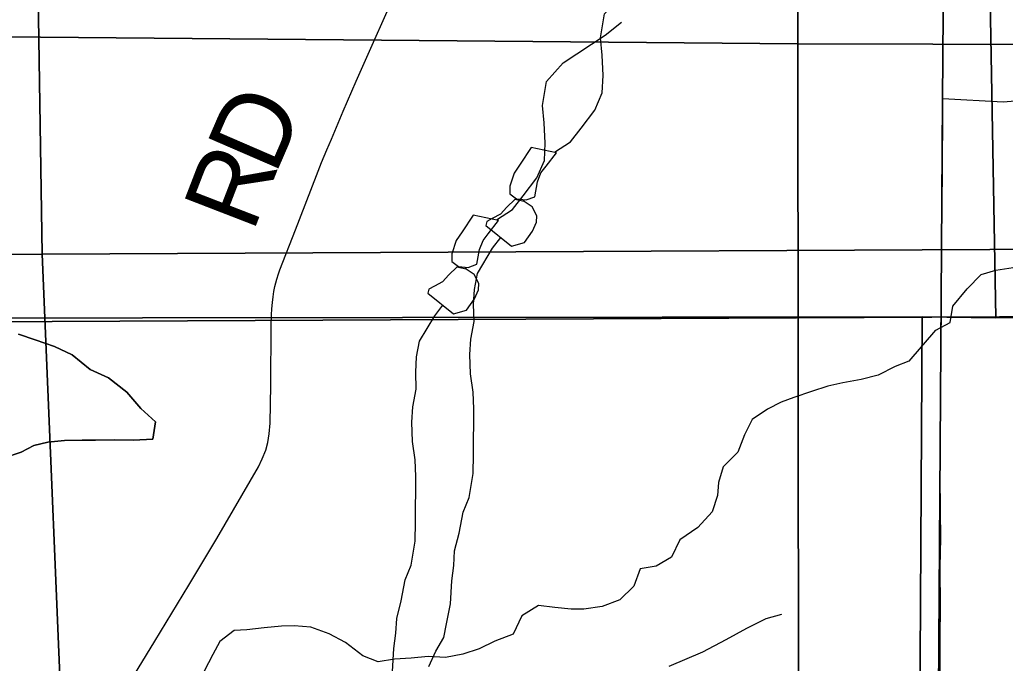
# Model space of a CAD drawing. Extents: x -21.1 to 50.3, y 0 to 22.1.
# Drawn here: x 5.83 to 6.567, y 15.662 to 16.143 of the extents above; entities that cross this region are included whole.
import ezdxf

# ---------------------------------------------------------------- set-up
doc = ezdxf.new("R2010")
doc.units = 0
for name, color, linetype in [('GM_X_County_Road', 7, 'Continuous'), ('GM_X_Minor_Lake', 7, 'Continuous'), ('GM_X_Minor_River', 7, 'Continuous'), ('GM_X_Section', 7, 'Continuous'), ('GM_X_State_Route', 7, 'Continuous'), ('GM_X_Township_Road', 7, 'Continuous'), ('GM_X_Township_Road_Text', 7, 'Continuous'), ('SH_Cut_Line', 7, 'Continuous')]:
    doc.layers.add(name, color=color, linetype=linetype)

msp = doc.modelspace()

# ---------------------------------------------------------------- linework, layer by layer
at = {"layer": 'GM_X_County_Road'}
for points in [[(6.52026, 16.0837), (6.52051, 16.137), (6.52074, 16.17106), (6.52098, 16.20504), (6.52114, 16.23444)], [(6.51668, 15.49266), (6.51668, 15.51099), (6.51718, 15.56203), (6.51728, 15.58769), (6.51748, 15.60537), (6.51789, 15.62735), (6.51808, 15.68193), (6.51829, 15.70376), (6.51825, 15.73411), (6.5186, 15.75542), (6.51831, 15.77551), (6.51822, 15.80248), (6.51846, 15.85061), (6.51902, 15.89728), (6.51909, 15.9319), (6.51945, 15.98337), (6.51958, 16.00208), (6.51979, 16.03316), (6.5202, 16.07111), (6.52023, 16.0774), (6.52026, 16.0837)]]:
    msp.add_lwpolyline(points, dxfattribs=at)
at = {"layer": 'GM_X_Minor_Lake'}
for points in [[(6.21246, 16.04724), (6.20426, 16.03463), (6.19978, 16.02813), (6.19648, 16.01823), (6.19654, 16.01254), (6.20152, 16.0088), (6.20873, 16.00812), (6.21515, 16.01046), (6.2173, 16.02149), (6.21988, 16.02835), (6.22362, 16.03332), (6.23147, 16.04327)], [(6.23147, 16.04327), (6.21246, 16.04724)], [(6.19774, 15.97347), (6.20757, 15.97623), (6.21354, 15.98465), (6.2165, 15.99151), (6.21683, 15.99606), (6.21334, 16.00286), (6.20723, 16.00696), (6.20038, 16.00841), (6.19438, 16.00265), (6.18951, 15.99729), (6.18348, 15.99419), (6.17933, 15.99187), (6.17861, 15.98883)], [(6.16917, 15.99673), (6.16097, 15.98412), (6.15649, 15.97762), (6.15319, 15.96772), (6.15326, 15.96203), (6.15823, 15.95829), (6.16544, 15.9576), (6.17186, 15.95995), (6.17401, 15.97097), (6.17659, 15.97783), (6.18033, 15.98281), (6.18818, 15.99275)], [(6.18818, 15.99275), (6.16917, 15.99673)], [(6.17861, 15.98883), (6.19774, 15.97347)], [(6.15445, 15.92296), (6.16428, 15.92572), (6.17025, 15.93413), (6.17321, 15.94099), (6.17354, 15.94555), (6.17005, 15.95234), (6.16394, 15.95645), (6.1571, 15.9579), (6.15109, 15.95214), (6.14622, 15.94677), (6.14019, 15.94367), (6.13604, 15.94135), (6.13532, 15.93831)], [(6.13532, 15.93831), (6.15445, 15.92296)]]:
    msp.add_lwpolyline(points, dxfattribs=at)
at = {"layer": 'GM_X_Minor_River'}
for points in [[(6.22986, 16.04361), (6.24193, 16.05144), (6.24986, 16.06173), (6.26007, 16.07509), (6.2657, 16.08803), (6.26639, 16.10095), (6.26554, 16.11614), (6.26433, 16.12905), (6.26728, 16.14692), (6.27976, 16.16105), (6.31123, 16.18173), (6.32336, 16.1913)], [(6.18657, 15.99309), (6.19864, 16.00092), (6.20657, 16.01122), (6.21678, 16.02457), (6.22242, 16.03752), (6.2231, 16.05044), (6.22226, 16.06563), (6.22104, 16.07854), (6.22399, 16.09641), (6.23647, 16.11053), (6.26795, 16.13122), (6.28007, 16.14078)], [(6.51485, 15.91071), (6.52555, 15.91641), (6.52772, 15.92859), (6.53823, 15.9416), (6.54876, 15.95234), (6.55974, 15.95548), (6.57262, 15.9575), (6.58699, 15.96296), (6.5968, 15.96875), (6.61037, 15.97875), (6.62279, 15.99103), (6.63028, 16.00174), (6.64042, 16.01285)], [(6.20672, 16.00707), (6.20753, 16.00823)], [(6.13603, 15.65959), (6.14129, 15.67101), (6.14732, 15.6813), (6.14917, 15.69157), (6.15213, 15.7064), (6.15318, 15.7235), (6.15464, 15.7349), (6.15533, 15.74592), (6.15869, 15.75923), (6.16165, 15.77483), (6.16615, 15.78587), (6.16909, 15.80374), (6.1694, 15.81779), (6.16933, 15.82881), (6.16965, 15.84097), (6.16958, 15.85198), (6.16913, 15.86452), (6.16715, 15.87818), (6.16669, 15.89261), (6.16739, 15.90402), (6.16998, 15.91732), (6.16953, 15.92986), (6.17022, 15.94126), (6.17244, 15.95305), (6.18376, 15.9721), (6.18977, 15.97986)], [(6.16343, 15.95656), (6.16424, 15.95772)], [(6.10884, 15.65588), (6.10989, 15.67298), (6.11135, 15.68439), (6.11205, 15.6954), (6.1154, 15.70872), (6.11836, 15.72431), (6.12286, 15.73535), (6.12581, 15.75322), (6.12611, 15.76728), (6.12605, 15.77829), (6.12636, 15.79045), (6.1263, 15.80147), (6.12585, 15.814), (6.12386, 15.82767), (6.1234, 15.8421), (6.1241, 15.8535), (6.12669, 15.86681), (6.12624, 15.87934), (6.12694, 15.89074), (6.12915, 15.90253), (6.14047, 15.92159), (6.14649, 15.92935)], [(6.51474, 15.91075), (6.49476, 15.88757), (6.4845, 15.88375), (6.47195, 15.87727), (6.45902, 15.87383), (6.44532, 15.87153), (6.43429, 15.86886), (6.42212, 15.86504), (6.40881, 15.86046), (6.3993, 15.85702), (6.38904, 15.85169), (6.37764, 15.84407), (6.37194, 15.83265), (6.36702, 15.81972), (6.356, 15.80868), (6.35259, 15.79689), (6.35185, 15.78738), (6.34768, 15.7752), (6.33704, 15.7634), (6.32374, 15.75426), (6.31729, 15.74132), (6.30588, 15.73446), (6.29409, 15.73255), (6.28916, 15.71961), (6.27891, 15.70933), (6.2656, 15.70437), (6.2519, 15.70245), (6.24239, 15.70244), (6.23021, 15.70357), (6.21803, 15.70507), (6.20549, 15.69745), (6.19904, 15.68375), (6.18535, 15.67841), (6.17356, 15.6727), (6.16139, 15.66888), (6.14846, 15.6662), (6.13552, 15.66694), (6.12297, 15.66579), (6.11041, 15.66501), (6.09824, 15.6631), (6.08682, 15.66764), (6.07386, 15.67752), (6.06168, 15.68396), (6.04797, 15.68889), (6.03542, 15.69002), (6.0259, 15.68962), (6.01297, 15.68847), (6.00003, 15.68693), (5.99052, 15.68654), (5.97988, 15.67816), (5.97457, 15.66864), (5.96812, 15.65609)], [(5.81815, 15.8153), (5.83147, 15.81977), (5.84099, 15.82464), (5.85125, 15.82723), (5.86378, 15.82829), (5.87706, 15.82859), (5.88693, 15.82853), (5.90097, 15.82882), (5.9154, 15.82874), (5.92982, 15.82941), (5.9318, 15.84229), (5.92086, 15.85222), (5.91032, 15.86443), (5.89673, 15.87514), (5.88311, 15.88129), (5.86952, 15.89238), (5.85627, 15.89853), (5.84189, 15.90355), (5.82939, 15.9078)], [(5.82939, 15.9078), (5.84189, 15.90355), (5.85627, 15.89853), (5.86952, 15.89238), (5.88311, 15.88129), (5.89673, 15.87514), (5.91032, 15.86443), (5.92086, 15.85222), (5.9318, 15.84229), (5.92982, 15.82941), (5.9154, 15.82874), (5.90097, 15.82882), (5.88693, 15.82853), (5.87706, 15.82859), (5.86378, 15.82829), (5.85125, 15.82723), (5.84099, 15.82464), (5.83147, 15.81977), (5.81815, 15.8153)], [(6.31568, 15.65981), (6.34075, 15.67058), (6.3582, 15.67979), (6.37376, 15.68824), (6.38818, 15.69553), (6.39997, 15.69864)]]:
    msp.add_lwpolyline(points, dxfattribs=at)
at = {"layer": 'GM_X_Section'}
for points in [[(5.45266, 17.13084), (6.41542, 17.12601), (6.41187, 16.12459), (5.44952, 16.13321)], [(6.47301, 17.12604), (7.40705, 17.13199), (7.42125, 16.12212), (6.41187, 16.12459), (6.41542, 17.12601)], [(5.83147, 16.97938), (6.84408, 16.99761), (6.85861, 15.97246), (5.84702, 15.96751)], [(4.84683, 16.96859), (5.83147, 16.97938), (5.84702, 15.96751), (4.86162, 15.95861)], [(5.78818, 16.92886), (6.8008, 16.94709), (6.81532, 15.92194), (5.80373, 15.91699)], [(6.54146, 16.94121), (6.55964, 15.91994), (6.50469, 15.92066), (5.53343, 15.91957), (5.52017, 16.94387)], [(7.56617, 16.93816), (7.57297, 15.92106), (7.52522, 15.9214), (6.55964, 15.91994), (6.54146, 16.94121)], [(5.44952, 16.13321), (6.41187, 16.12459), (6.41284, 15.11937), (5.4459, 15.12082)], [(6.41187, 16.12459), (7.42125, 16.12212), (7.42449, 15.11725), (6.41284, 15.11937)], [(4.86162, 15.95861), (5.84702, 15.96751), (5.86388, 15.5693), (5.87288, 14.94777), (4.87375, 14.94937)], [(5.84702, 15.96751), (6.85861, 15.97246), (6.87078, 14.95753), (5.87288, 14.94777), (5.86388, 15.5693)], [(6.50469, 15.92066), (6.49861, 14.89749), (5.48909, 14.88008), (5.47621, 15.91802), (5.53343, 15.91957)], [(5.80373, 15.91699), (6.81532, 15.92194), (6.82749, 14.90702), (5.82959, 14.89726), (5.82059, 15.51878)], [(7.52522, 15.9214), (7.52217, 14.89823), (6.98631, 14.91225), (6.49861, 14.89749), (6.50469, 15.92066), (6.55964, 15.91994)]]:
    msp.add_lwpolyline(points, close=True, dxfattribs=at)
at = {"layer": 'GM_X_State_Route'}
for points in [[(8.9, 14.1), (8.9, 17.84218), (8.25757, 17.83124), (7.86638, 17.82395), (7.58368, 17.81946), (6.90933, 17.81425), (6.69997, 17.81193), (6.66406, 17.81203), (6.52196, 17.81036), (6.52053, 17.72081), (6.52013, 17.69645), (6.52222, 16.85672), (6.52315, 16.46813), (6.52123, 16.24517), (6.51982, 16.08256), (6.51595, 15.49226), (6.51465, 15.30312), (6.514, 15.09364), (6.51464, 15.03489), (6.5142, 14.9441), (6.51283, 14.60317)], [(6.51283, 14.60317), (6.5142, 14.9441), (6.51464, 15.03489), (6.514, 15.09364), (6.51465, 15.30312), (6.51595, 15.49226), (6.51982, 16.08256), (6.52123, 16.24517), (6.52315, 16.46813), (6.52222, 16.85672), (6.52013, 17.69645), (6.52053, 17.72081), (6.52196, 17.81036), (5.33072, 17.79178), (3.94025, 17.77171), (3.44154, 17.76826), (3.3026, 17.76263), (3.03298, 17.75833), (2.73209, 17.75291), (2.42851, 17.74626), (2.1, 17.74017), (2.1, 14.1)]]:
    msp.add_lwpolyline(points, dxfattribs=at)
at = {"layer": 'GM_X_Township_Road'}
for points in [[(5.90379, 15.63322), (5.93132, 15.6786), (5.95665, 15.72035), (5.97754, 15.75518), (6.00879, 15.80869), (6.01159, 15.81463), (6.01417, 15.82114), (6.01585, 15.82697), (6.01675, 15.83335), (6.01742, 15.84143), (6.01798, 15.86968), (6.01832, 15.91362), (6.01854, 15.92215), (6.01876, 15.92674), (6.01922, 15.93145), (6.01968, 15.93563), (6.02034, 15.93963), (6.02108, 15.94332), (6.02236, 15.94882), (6.02362, 15.95282), (6.02471, 15.95589), (6.03648, 15.98582), (6.05204, 16.02626), (6.05587, 16.03593), (6.05987, 16.0455), (6.06327, 16.05342), (6.07213, 16.07438), (6.08171, 16.09681), (6.11597, 16.1736)], [(6.52026, 16.0837), (6.56534, 16.0814), (6.59222, 16.08352)]]:
    msp.add_lwpolyline(points, dxfattribs=at)
at = {"layer": 'SH_Cut_Line'}
for points in [[(6.52955, 20.9), (2.1, 20.9), (2.1, 14.1), (6.50995, 14.1), (6.5113, 14.24348), (6.51114, 14.29418), (6.513, 14.41466), (6.51283, 14.60317), (6.5142, 14.9441), (6.51464, 15.03489), (6.514, 15.09364), (6.51465, 15.30312), (6.51595, 15.49226), (6.51982, 16.08256), (6.52123, 16.24517), (6.52315, 16.46813), (6.52222, 16.85672), (6.52013, 17.69645), (6.52053, 17.72081), (6.52196, 17.81036), (6.52225, 18.35692), (6.52255, 18.97782), (6.52273, 19.34666), (6.52977, 20.39859)], [(6.50995, 14.1), (8.9, 14.1), (8.9, 20.9), (6.52955, 20.9), (6.52977, 20.39859), (6.52273, 19.34666), (6.52255, 18.97782), (6.52225, 18.35692), (6.52196, 17.81036), (6.52053, 17.72081), (6.52013, 17.69645), (6.52222, 16.85672), (6.52315, 16.46813), (6.52123, 16.24517), (6.51982, 16.08256), (6.51595, 15.49226), (6.51465, 15.30312), (6.514, 15.09364), (6.51464, 15.03489), (6.5142, 14.9441), (6.51283, 14.60317), (6.513, 14.41466), (6.51114, 14.29418), (6.5113, 14.24348)]]:
    msp.add_lwpolyline(points, close=True, dxfattribs=at)

# ---------------------------------------------------------------- texts
at = {"layer": 'GM_X_Township_Road_Text'}
for s, rotation, p in [('D', 66.61007, (6.02118, 16.02584)), ('R', 68.86609, (6.00458, 15.98286))]:
    msp.add_text(s, height=0.05682, rotation=rotation, dxfattribs=at).set_placement(p)

doc.saveas('drawing.dxf')
